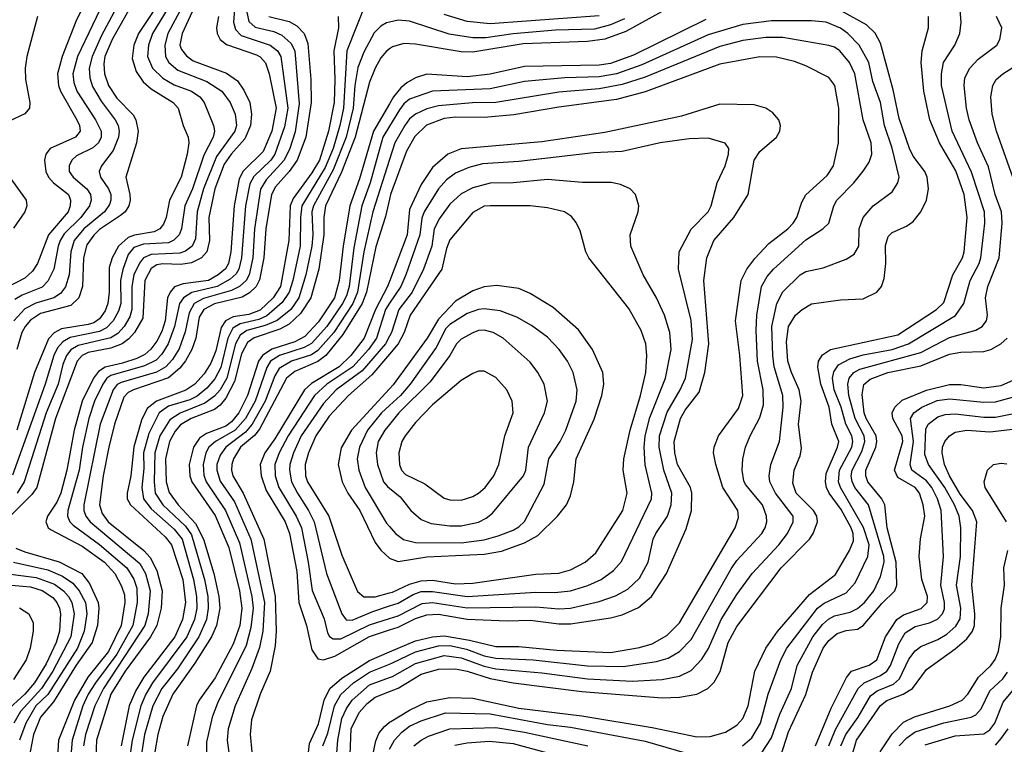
# Model space of a CAD drawing. Header units: inches. Extents: x 1308407 to 1441228, y 959628 to 1036311.
# Tile 274 of 656: x 1358712 to 1362141, y 1003416 to 1005939. Entities that reach past the tile are written whole.
import ezdxf

# ---------------------------------------------------------------- set-up
doc = ezdxf.new("R2010")
doc.units = ezdxf.units.IN
doc.header["$MEASUREMENT"] = 0
doc.layers.add('B3050', color=7, linetype='Continuous')
doc.layers.add('B3060', color=7, linetype='Continuous')

msp = doc.modelspace()

# ---------------------------------------------------------------- linework, layer by layer
at = {"layer": 'B3050', "color": 5}
for points, elevation in [([(1359950, 1006079.3), (1359851.4, 1005830), (1359839.4, 1005630), (1359827.2, 1005570), (1359803.5, 1005490), (1359775.6, 1005424.4), (1359695, 1005290), (1359689.7, 1005250.3), (1359688.3, 1005150), (1359663.6, 1005030), (1359650.6, 1004989.4), (1359626.3, 1004953.7), (1359572.8, 1004907.2), (1359545.3, 1004894.7), (1359479.8, 1004880.2), (1359454.9, 1004865.1), (1359437.2, 1004830), (1359412.5, 1004727.5), (1359392.2, 1004687.8), (1359364, 1004656), (1359330, 1004627.9), (1359304.6, 1004615.4), (1359230, 1004592.5), (1359197.7, 1004570), (1359162.1, 1004497.9), (1359143.4, 1004430), (1359144.1, 1004375.9), (1359137.5, 1004310), (1359143.5, 1004270), (1359170, 1004235.4), (1359250, 1004165.2), (1359277.5, 1004130), (1359317.8, 1003990), (1359327.7, 1003930), (1359328.6, 1003890), (1359320.8, 1003850), (1359293.6, 1003790), (1359174.7, 1003630), (1359150.9, 1003590), (1359134, 1003550), (1359103.6, 1003430), (1359097.8, 1003390)], 3640), ([(1359360.7, 1006070), (1359278.1, 1005890), (1359270.1, 1005850.1), (1359275.1, 1005835.1), (1359292.5, 1005812.5), (1359315.8, 1005795.8), (1359432, 1005752), (1359470, 1005725.4), (1359492.9, 1005692.9), (1359513, 1005650), (1359519.9, 1005610), (1359516.4, 1005570), (1359496, 1005524), (1359448.4, 1005470), (1359424.5, 1005435.5), (1359391.2, 1005350), (1359370.7, 1005250), (1359373.1, 1005170), (1359364, 1005130), (1359345.5, 1005110), (1359310, 1005092), (1359273.3, 1005086.7), (1359210, 1005088.5), (1359190, 1005084.7), (1359170, 1005071.9), (1359147.8, 1005030), (1359140.4, 1004899.6), (1359112.2, 1004850), (1359092.5, 1004827.5), (1359069.3, 1004810), (1359030, 1004794.5), (1358950, 1004780), (1358930, 1004769.9), (1358911.8, 1004750), (1358836.9, 1004550), (1358771.8, 1004310), (1358754.9, 1004285.1), (1358678.5, 1004210)], 3480), ([(1359271.1, 1006050), (1359175.1, 1005890), (1359160.6, 1005850), (1359157.7, 1005810), (1359174.4, 1005770), (1359210, 1005735.2), (1359250, 1005711.7), (1359310.1, 1005690), (1359339.1, 1005670), (1359354.5, 1005650), (1359387.5, 1005570), (1359390.5, 1005550), (1359385.5, 1005530), (1359353.1, 1005466.9), (1359313.4, 1005350), (1359287.2, 1005290), (1359275.5, 1005210), (1359267.3, 1005190), (1359249.1, 1005170.9), (1359230, 1005162.2), (1359143, 1005157), (1359110, 1005145.5), (1359090, 1005121.2), (1359070.9, 1005069.1), (1359063.3, 1005030), (1359064, 1004950), (1359056.3, 1004923.7), (1359037.3, 1004890), (1359013.9, 1004866.1), (1358990, 1004853.4), (1358887.4, 1004832.6), (1358862.5, 1004817.5), (1358843.5, 1004796.5), (1358830.9, 1004770), (1358800.9, 1004670), (1358687, 1004353)], 3440), ([(1359312.9, 1006050), (1359227.7, 1005890), (1359217.3, 1005850), (1359220.1, 1005810), (1359232, 1005790), (1359263.2, 1005763.2), (1359363.9, 1005723.9), (1359416.1, 1005690), (1359445.5, 1005650), (1359462.8, 1005610), (1359467, 1005570), (1359461.5, 1005550), (1359397.8, 1005462.2), (1359352, 1005350), (1359329.6, 1005270), (1359324.6, 1005175.4), (1359312.2, 1005150), (1359290, 1005132.7), (1359270, 1005125.4), (1359170, 1005121.1), (1359143.5, 1005110), (1359128.8, 1005091.2), (1359109.8, 1005050), (1359102.9, 1005010), (1359103.1, 1004930), (1359095.8, 1004904.2), (1359075.5, 1004870), (1359053.5, 1004846.5), (1359029.6, 1004830.4), (1358915.6, 1004804.4), (1358890.5, 1004789.5), (1358874.6, 1004770), (1358862, 1004738), (1358846.1, 1004670), (1358804.8, 1004570), (1358727.7, 1004330), (1358703.3, 1004290)], 3460), ([(1358944.5, 1006010), (1358907.2, 1005932.8), (1358859.5, 1005810), (1358844.1, 1005750), (1358846.9, 1005710), (1358853.6, 1005690), (1358911.3, 1005590), (1358920.4, 1005570), (1358922.2, 1005550), (1358906.7, 1005530), (1358817.7, 1005490), (1358803.1, 1005470), (1358799, 1005450), (1358803.4, 1005410), (1358812, 1005390), (1358830.1, 1005370), (1358881.5, 1005330), (1358889.4, 1005310), (1358888.4, 1005290), (1358880.7, 1005270), (1358812.6, 1005190), (1358774.2, 1005090), (1358757.1, 1005062.9), (1358730, 1005038.8), (1358670, 1005007.3)], 3320), ([(1359074.4, 1006030), (1358996.7, 1005883.3), (1358963.9, 1005810), (1358954, 1005770), (1358956.2, 1005736.2), (1358966, 1005706), (1358995.3, 1005655.3), (1359044.1, 1005590), (1359054.8, 1005570), (1359058.6, 1005550), (1359056.6, 1005530), (1359037.3, 1005482.7), (1358997.3, 1005430), (1358988.5, 1005410), (1358993.6, 1005390), (1359021.1, 1005350), (1359029, 1005330), (1359029.7, 1005310), (1359024.7, 1005295.3), (1359007, 1005270), (1358935.1, 1005210), (1358901.6, 1005170), (1358890.1, 1005130.1), (1358883.8, 1005050), (1358871.3, 1005008.7), (1358854.4, 1004985.6), (1358830.7, 1004970), (1358768.2, 1004951.8), (1358730, 1004931.6), (1358691.2, 1004890)], 3360), ([(1359018.2, 1006030), (1358913.7, 1005810), (1358897.7, 1005750), (1358900.4, 1005720.4), (1358911, 1005690), (1358975.8, 1005590), (1358995.3, 1005550), (1358995.8, 1005530), (1358986.8, 1005510), (1358967.3, 1005492.7), (1358910, 1005464.9), (1358893.4, 1005450), (1358884, 1005430), (1358884.5, 1005410), (1358897.9, 1005390), (1358946.4, 1005350), (1358958.4, 1005330), (1358960.9, 1005310), (1358955.1, 1005290), (1358925, 1005250), (1358867.3, 1005192.7), (1358852.9, 1005170), (1358845.5, 1005150), (1358831, 1005070), (1358810, 1005027.9), (1358790, 1005007), (1358720.6, 1004979.4), (1358695.3, 1004964.7)], 3340), ([(1359205, 1006010), (1359126.2, 1005890), (1359109.4, 1005850), (1359104, 1005804), (1359117.8, 1005757.8), (1359141.9, 1005721.9), (1359170, 1005698.3), (1359246.1, 1005650), (1359264.3, 1005630), (1359281.4, 1005570), (1359298.8, 1005530), (1359301.6, 1005510), (1359295.7, 1005470), (1359273.9, 1005390), (1359233.3, 1005310), (1359221.9, 1005250), (1359213, 1005227), (1359199.6, 1005210), (1359179.9, 1005200.1), (1359111.4, 1005188.6), (1359090, 1005180.3), (1359055.6, 1005150), (1359034.4, 1005110), (1359024.1, 1005075.9), (1359023.8, 1004990), (1359019.1, 1004950), (1359010, 1004925.5), (1358990, 1004897.1), (1358970, 1004883.7), (1358950, 1004877.7), (1358858.2, 1004861.8), (1358831.9, 1004848.1), (1358812.6, 1004827.4), (1358763.3, 1004710), (1358702.1, 1004510)], 3420), ([(1359124, 1006030), (1359033.6, 1005870), (1359008.7, 1005810), (1359004.6, 1005784.6), (1359007.7, 1005750), (1359021.8, 1005710), (1359050, 1005665.4), (1359106.8, 1005606.8), (1359117.1, 1005590), (1359124.2, 1005550), (1359119.1, 1005510), (1359082, 1005390), (1359095.7, 1005330), (1359096.8, 1005310), (1359091.9, 1005290), (1359079.3, 1005270), (1359063.6, 1005256.4), (1358990, 1005207.9), (1358970, 1005188.8), (1358945.7, 1005154.3), (1358934.4, 1005110), (1358931.1, 1005010), (1358917.7, 1004970), (1358890, 1004943.7), (1358784, 1004916), (1358750, 1004891.9), (1358730.9, 1004870), (1358719.4, 1004850), (1358702.5, 1004790)], 3380), ([(1359461.6, 1005990), (1359456.5, 1005930), (1359464.1, 1005904.1), (1359483, 1005883), (1359584.6, 1005850), (1359609.3, 1005830), (1359621.6, 1005810), (1359645.5, 1005630), (1359634.5, 1005565.5), (1359600.6, 1005470), (1359586.4, 1005450), (1359527.4, 1005392.6), (1359513.3, 1005366.7), (1359498.3, 1005290), (1359484.3, 1005110), (1359475.5, 1005070), (1359466.2, 1005053.8), (1359445.3, 1005034.7), (1359400.1, 1005010), (1359311.5, 1004988.5), (1359282.1, 1004970), (1359269.1, 1004950), (1359251.6, 1004870), (1359229.7, 1004810.3), (1359206.5, 1004773.5), (1359187.1, 1004752.9), (1359146.9, 1004733.1), (1359030, 1004700.3), (1359015.8, 1004690), (1359002, 1004670), (1358972.5, 1004610), (1358952.5, 1004550), (1358930.5, 1004450), (1358919.1, 1004370), (1358879.5, 1004230), (1358878.6, 1004210), (1358887, 1004190), (1358898.4, 1004178.4), (1358990, 1004112), (1359085.6, 1004030), (1359110, 1003991.2), (1359119.5, 1003959.5), (1359121.2, 1003910), (1359105.8, 1003830), (1359050.4, 1003730), (1358975.7, 1003630), (1358950, 1003589.9), (1358931.5, 1003550), (1358895.2, 1003430), (1358891.3, 1003390)], 3540), ([(1358774.6, 1005950), (1358736.8, 1005810), (1358731, 1005770), (1358732.1, 1005730), (1358747.9, 1005650), (1358746.5, 1005630), (1358729.7, 1005610.3), (1358675.1, 1005584.9)], 3280), ([(1359404.3, 1005950), (1359397.7, 1005910), (1359400.1, 1005890), (1359410.5, 1005870), (1359432, 1005852), (1359536.6, 1005816.6), (1359549.2, 1005809.2), (1359567.8, 1005787.8), (1359580.6, 1005750), (1359604.7, 1005630), (1359589.6, 1005550.4), (1359560.4, 1005479.6), (1359490, 1005411), (1359476, 1005384), (1359458.8, 1005290), (1359447.6, 1005130), (1359438.9, 1005090), (1359428.8, 1005071.2), (1359403.5, 1005050), (1359369.1, 1005030.9), (1359281.1, 1005018.9), (1359251.6, 1005008.4), (1359235.9, 1004990), (1359226.7, 1004970), (1359218.1, 1004890), (1359206.5, 1004853.5), (1359190, 1004819.9), (1359168.9, 1004791.1), (1359147.6, 1004772.4), (1359120.5, 1004759.5), (1359070, 1004742.2), (1359010, 1004729.2), (1358986.1, 1004713.9), (1358969.5, 1004690.5), (1358929.5, 1004610), (1358902, 1004510), (1358875.8, 1004370), (1358855.1, 1004290), (1358841, 1004259), (1358808.9, 1004210), (1358802.7, 1004190), (1358811.2, 1004170), (1358822.1, 1004162.1), (1358930, 1004105.5), (1359007.5, 1004050), (1359043.2, 1004010), (1359066.6, 1003966.6), (1359076.6, 1003936.6), (1359077.8, 1003910), (1359065.2, 1003830), (1359020.8, 1003739.2), (1358949.5, 1003650), (1358902.4, 1003570), (1358847.3, 1003430), (1358843.1, 1003350)], 3520), ([(1359502.3, 1005970), (1359510, 1005932.5), (1359532.5, 1005912.5), (1359597.1, 1005897.1), (1359625.2, 1005885.2), (1359656.6, 1005856.6), (1359670.8, 1005830), (1359685.7, 1005645.7), (1359671.7, 1005548.3), (1359653.2, 1005490), (1359633.6, 1005450), (1359570, 1005380.6), (1359551.1, 1005348.9), (1359529.8, 1005210), (1359523.8, 1005110), (1359511.5, 1005050), (1359500.3, 1005030), (1359477.4, 1005010), (1359450, 1004995.6), (1359351.8, 1004968.2), (1359320.2, 1004950), (1359301.7, 1004918.3), (1359287.8, 1004852.2), (1359267.3, 1004792.7), (1359244.3, 1004755.7), (1359220.7, 1004730), (1359188.5, 1004711.5), (1359064.9, 1004675.1), (1359052, 1004668), (1359038, 1004650), (1358992, 1004530), (1358935.3, 1004250), (1358935.5, 1004230), (1358942.6, 1004210), (1358957.8, 1004190), (1359130, 1004044.8), (1359150.5, 1004010), (1359166.1, 1003950), (1359159.1, 1003870), (1359147.7, 1003830), (1359003.5, 1003610), (1358973.7, 1003550), (1358941.7, 1003450), (1358934.4, 1003410)], 3560), ([(1359579.4, 1005950), (1359650, 1005932), (1359677.1, 1005917.1), (1359702.2, 1005890), (1359715.9, 1005855.9), (1359726.2, 1005730), (1359726.9, 1005650), (1359708.6, 1005530), (1359678.3, 1005450), (1359650.5, 1005409.5), (1359602.9, 1005357.1), (1359589, 1005330), (1359569.8, 1005210), (1359562, 1005110), (1359547.4, 1005032.6), (1359535.9, 1005010), (1359512.3, 1004987.7), (1359487.2, 1004972.8), (1359390.3, 1004949.7), (1359353.2, 1004930), (1359337.1, 1004902.9), (1359325.5, 1004830), (1359311.6, 1004790), (1359290, 1004750.7), (1359270, 1004725.4), (1359230, 1004692), (1359107.9, 1004650), (1359090, 1004640.9), (1359075.3, 1004624.7), (1359041.7, 1004530), (1359022.5, 1004450), (1359002.9, 1004350), (1358989.8, 1004250), (1358998.9, 1004218.9), (1359020.1, 1004190), (1359144.4, 1004090), (1359166.4, 1004066.4), (1359190, 1004020.7), (1359208.6, 1003950), (1359204.6, 1003890), (1359190, 1003830), (1359167.4, 1003790), (1359078.9, 1003670), (1359029.9, 1003590.1), (1358979.5, 1003430), (1358977.6, 1003370)], 3580), ([(1359820.9, 1005950), (1359822.2, 1005910), (1359805.9, 1005830), (1359809.9, 1005730), (1359807.6, 1005650), (1359787.7, 1005550), (1359755.6, 1005450), (1359730, 1005405.4), (1359664.3, 1005315.7), (1359653.7, 1005290), (1359648.8, 1005170), (1359620.3, 1005010), (1359594.5, 1004970), (1359550, 1004927.2), (1359510, 1004911.8), (1359456, 1004903.9), (1359428.5, 1004890), (1359413.3, 1004866.7), (1359394.7, 1004785.3), (1359377.8, 1004742.2), (1359354.7, 1004705.3), (1359321.9, 1004670), (1359291.2, 1004648.8), (1359189, 1004611), (1359155.5, 1004584.5), (1359135.9, 1004544.1), (1359109.1, 1004450.9), (1359099, 1004350), (1359086.6, 1004290), (1359086.9, 1004270), (1359097.8, 1004250), (1359218.1, 1004138.1), (1359240.3, 1004110), (1359280.2, 1003990), (1359289.2, 1003910), (1359278.8, 1003850), (1359252.5, 1003790), (1359144.4, 1003650), (1359116.5, 1003603.5), (1359092.9, 1003550), (1359065.1, 1003410)], 3620), ([(1360000, 1005929.8), (1359990, 1005927.3), (1359970, 1005916), (1359946.9, 1005893.1), (1359910, 1005824.9), (1359890, 1005771.7), (1359879.6, 1005710), (1359873.8, 1005630), (1359849.2, 1005530), (1359803.6, 1005416.4), (1359734.8, 1005290), (1359730, 1005270), (1359732.8, 1005190), (1359729, 1005150), (1359709, 1005050), (1359683.7, 1004970), (1359655.8, 1004930), (1359608.4, 1004891.6), (1359566.7, 1004873.3), (1359503.2, 1004856.8), (1359479.5, 1004840.5), (1359463.3, 1004810), (1359433.9, 1004690), (1359410, 1004650.2), (1359390, 1004627.9), (1359357, 1004603), (1359271.2, 1004568.8), (1359234.4, 1004545.6), (1359200.4, 1004490), (1359182.3, 1004430), (1359180, 1004330), (1359183.9, 1004290), (1359210.3, 1004250), (1359290, 1004175), (1359310, 1004144.8), (1359355.9, 1003990), (1359366.9, 1003930), (1359369, 1003890), (1359362.2, 1003850), (1359335.6, 1003790), (1359261.4, 1003678.6), (1359207.4, 1003610), (1359176.2, 1003550), (1359146.8, 1003450), (1359136.9, 1003390)], 3660), ([(1360000, 1005836.7), (1359990, 1005829.4), (1359970, 1005806), (1359949.7, 1005770), (1359930, 1005720.7), (1359880.3, 1005530), (1359832.2, 1005407.8), (1359776.8, 1005290), (1359770.9, 1005250), (1359771, 1005190), (1359753.4, 1005070), (1359725.5, 1004970), (1359690, 1004915.4), (1359650, 1004878), (1359618.5, 1004861.5), (1359528.7, 1004831.4), (1359505, 1004815), (1359484.4, 1004775.6), (1359460.6, 1004679.4), (1359430, 1004620.4), (1359410, 1004596.2), (1359390, 1004581.6), (1359309, 1004550), (1359272.4, 1004527.6), (1359253.7, 1004506.3), (1359234.3, 1004470), (1359219.3, 1004410), (1359221.8, 1004330), (1359232.8, 1004292.8), (1359264.5, 1004250), (1359324.3, 1004184.3), (1359352.2, 1004130), (1359388.7, 1004010), (1359405.8, 1003930), (1359408.5, 1003890), (1359397.5, 1003830), (1359379.9, 1003790), (1359322.2, 1003697.8), (1359245.4, 1003590), (1359210, 1003512.7), (1359192.6, 1003450), (1359182.7, 1003390)], 3680), ([(1360000, 1005646), (1359944.5, 1005550), (1359896, 1005384), (1359861.6, 1005290), (1359838.8, 1005150), (1359825, 1005030), (1359808.4, 1004970), (1359752.9, 1004887.1), (1359704.7, 1004835.3), (1359670, 1004816.9), (1359590, 1004791.1), (1359557.9, 1004770), (1359544.2, 1004750), (1359504.9, 1004630), (1359475.5, 1004570), (1359450, 1004539), (1359430, 1004523.6), (1359362.3, 1004497.7), (1359337.9, 1004482.1), (1359316.8, 1004450), (1359302, 1004390), (1359304.6, 1004350), (1359311.6, 1004330), (1359392.6, 1004212.6), (1359440.9, 1004100.9), (1359477.8, 1003950), (1359485.7, 1003890), (1359478.3, 1003830), (1359455.9, 1003764.1), (1359392.9, 1003647.1), (1359337.1, 1003570), (1359327.3, 1003550), (1359296.9, 1003410)], 3720), ([(1360000, 1005568.1), (1359976.5, 1005530), (1359932.7, 1005370), (1359903.4, 1005290), (1359875.6, 1005144.4), (1359859.1, 1005010), (1359850, 1004977.2), (1359836.5, 1004950), (1359781.7, 1004870), (1359728.3, 1004811.7), (1359703, 1004797), (1359616.7, 1004770), (1359585.8, 1004750), (1359572.3, 1004727.7), (1359531.8, 1004610), (1359499, 1004550), (1359462.6, 1004510), (1359393.4, 1004470), (1359371.3, 1004450), (1359360.1, 1004430), (1359350.5, 1004390), (1359352.9, 1004352.9), (1359361.3, 1004330), (1359428.7, 1004230), (1359477.3, 1004117.3), (1359520.1, 1003930), (1359525.1, 1003890), (1359517.3, 1003822.7), (1359500.7, 1003759.3), (1359400.5, 1003559.5), (1359381.9, 1003510), (1359363.1, 1003423.1), (1359362.7, 1003390)], 3740), ([(1358649, 1005430), (1358734.4, 1005310), (1358736.9, 1005290), (1358729.6, 1005270), (1358690, 1005212.5)], 3280), ([(1360000, 1005451.6), (1359941.5, 1005270), (1359910.2, 1005130), (1359888.9, 1004990), (1359871.9, 1004950), (1359805.5, 1004850), (1359750, 1004786.8), (1359727.7, 1004772.3), (1359658.5, 1004750), (1359615.6, 1004724.4), (1359600.9, 1004699.1), (1359566.6, 1004610), (1359521.9, 1004530), (1359497.9, 1004502.1), (1359430.1, 1004450), (1359410, 1004422.5), (1359398.5, 1004390), (1359398.1, 1004370), (1359410, 1004332.3), (1359459.8, 1004259.8), (1359516.8, 1004130), (1359564.5, 1003910), (1359558.8, 1003810), (1359547.1, 1003752.9), (1359520.6, 1003679.4), (1359462.5, 1003550), (1359438.6, 1003470), (1359435.1, 1003430), (1359442.6, 1003370)], 3760), ([(1360000, 1005313.6), (1359986.1, 1005253.9), (1359952.7, 1005147.3), (1359919.7, 1004990), (1359904.4, 1004950), (1359837.5, 1004842.5), (1359778.5, 1004770), (1359750, 1004748.3), (1359670, 1004714.2), (1359641.7, 1004690), (1359547.5, 1004512.5), (1359529.5, 1004490.5), (1359480.6, 1004450), (1359456.8, 1004410), (1359451, 1004390), (1359449.8, 1004370), (1359454.9, 1004350), (1359490.7, 1004290), (1359562.5, 1004130), (1359601.7, 1003930), (1359605.6, 1003810), (1359601.6, 1003758.4), (1359583.9, 1003670), (1359549.7, 1003590), (1359519.4, 1003500.5), (1359514.8, 1003450), (1359520.4, 1003390)], 3780), ([(1360000, 1005027.6), (1359993.4, 1005010), (1359951, 1004930), (1359912, 1004830), (1359864.8, 1004770), (1359825, 1004730), (1359728, 1004672), (1359704.3, 1004650), (1359600.6, 1004479.4), (1359565.5, 1004430), (1359549, 1004390), (1359552.7, 1004350), (1359570, 1004299.3), (1359636.2, 1004190), (1359651.7, 1004150), (1359677.2, 1004017.2), (1359684.2, 1003910), (1359710.4, 1003830), (1359730, 1003745.3), (1359750, 1003713.2), (1359770, 1003709.7), (1359810, 1003722.1), (1359930, 1003791.1), (1360000, 1003813.9)], 3820), ([(1360000, 1004951.5), (1359985.6, 1004930), (1359954.7, 1004830), (1359926.7, 1004790), (1359871.9, 1004730), (1359782.1, 1004670), (1359738.2, 1004630), (1359646.9, 1004490), (1359615.7, 1004430), (1359601.1, 1004390), (1359601.9, 1004350), (1359614.2, 1004310), (1359675.4, 1004210), (1359692.9, 1004170), (1359717.2, 1004050), (1359731.1, 1003951.1), (1359772.2, 1003852.2), (1359784.4, 1003804.4), (1359791, 1003791), (1359803.4, 1003783.4), (1359830, 1003783.4), (1359930, 1003832.1), (1360000, 1003854.2)], 3840), ([(1360000, 1004836.8), (1359985.6, 1004810), (1359904.3, 1004715.7), (1359813.9, 1004650), (1359770, 1004602.9), (1359692.5, 1004490), (1359665.6, 1004430), (1359653.4, 1004390), (1359651.6, 1004370), (1359659, 1004330), (1359679.1, 1004290), (1359718.3, 1004230), (1359737.2, 1004190), (1359780.6, 1004010), (1359833.8, 1003870), (1359849.5, 1003849.5), (1359870, 1003848.1), (1359941.6, 1003878.4), (1360000, 1003897.8)], 3860), ([(1360000, 1004774.3), (1359938.3, 1004701.7), (1359857, 1004630), (1359790, 1004557.9), (1359743, 1004490), (1359717.3, 1004430), (1359706.3, 1004390), (1359707.9, 1004350), (1359714.2, 1004330), (1359789.1, 1004210), (1359834.2, 1004074.2), (1359888.1, 1003948.1), (1359910, 1003929.7), (1359950, 1003929.5), (1360000, 1003943.1)], 3880), ([(1360000, 1004653.6), (1359867.3, 1004510), (1359831.7, 1004448.3), (1359821.3, 1004390), (1359834.5, 1004330), (1359854.8, 1004290), (1359896.5, 1004230), (1359950, 1004118.5), (1359970, 1004091.3), (1360000, 1004064.1)], 3920), ([(1360000, 1004595.4), (1359972.3, 1004570), (1359923.1, 1004510), (1359895.4, 1004450), (1359887.6, 1004410), (1359892.8, 1004370), (1359915.5, 1004310), (1359990, 1004185.6), (1360000, 1004174.1)], 3940), ([(1360000, 1004529.7), (1359984, 1004510), (1359960.9, 1004470), (1359954, 1004430), (1359958.6, 1004390), (1359978.8, 1004330), (1359992.8, 1004312.8), (1360000, 1004307)], 3960), ([(1358699.1, 1004099.1), (1358730, 1004085.8), (1358850, 1004051.2), (1358928.2, 1004010), (1358955.3, 1003975.3), (1358985.6, 1003910), (1358988.1, 1003890), (1358982.7, 1003830), (1358963.9, 1003770), (1358908.9, 1003691.1), (1358830, 1003564.1), (1358784.9, 1003510), (1358759.9, 1003450), (1358748.5, 1003390)], 3480), ([(1358690.2, 1004050.2), (1358810, 1004023.3), (1358861.4, 1004001.4), (1358896.9, 1003976.8), (1358919.3, 1003950), (1358940.7, 1003910), (1358945.8, 1003870), (1358936.8, 1003810), (1358913.7, 1003750), (1358810.2, 1003589.8), (1358768.7, 1003550), (1358732.9, 1003490), (1358711.7, 1003430)], 3460), ([(1358662.7, 1004010), (1358770, 1003996.5), (1358833.1, 1003973.1), (1358864.7, 1003950), (1358881.7, 1003930), (1358893.2, 1003910), (1358901.5, 1003870), (1358890.7, 1003790), (1358827.3, 1003670), (1358787.9, 1003610), (1358714.6, 1003530), (1358691.5, 1003490)], 3440), ([(1358670, 1003971.6), (1358750, 1003963.8), (1358790, 1003951.1), (1358827.2, 1003927.2), (1358841.9, 1003910), (1358851, 1003890), (1358854, 1003870), (1358850.7, 1003810), (1358839.5, 1003770), (1358804.2, 1003695.8), (1358764.2, 1003630), (1358729.6, 1003590), (1358664.1, 1003530)], 3420), ([(1358711.5, 1003891.5), (1358743.5, 1003870), (1358758.8, 1003838.8), (1358758.8, 1003810), (1358748.9, 1003750), (1358734.2, 1003710), (1358690, 1003641.1)], 3380), ([(1359710, 1003315.8), (1359721.1, 1003418.9), (1359752.7, 1003487.3), (1359772.6, 1003570), (1359792.5, 1003610), (1359834.4, 1003645.6), (1359930, 1003707.8), (1360000, 1003737.6)], 3780), ([(1359768.3, 1003410), (1359785.7, 1003454.3), (1359808.9, 1003550), (1359830.7, 1003589.3), (1359875, 1003630), (1359930, 1003667.1), (1360000, 1003695)], 3760), ([(1359810.9, 1003310), (1359820, 1003430), (1359834.4, 1003505.6), (1359850, 1003540.3), (1359870.1, 1003569.9), (1359930, 1003622.7), (1360000, 1003647.9)], 3740), ([(1359861.7, 1003350), (1359866, 1003470), (1359893.7, 1003526.3), (1359921.9, 1003558.1), (1359950, 1003579.6), (1360000, 1003599.1)], 3720), ([(1359942.1, 1003377.9), (1359952.5, 1003427.5), (1359964.4, 1003455.6), (1359982, 1003478), (1360000, 1003492.4)], 3680)]:
    msp.add_lwpolyline(points, dxfattribs=dict(at, elevation=elevation))
at = {"layer": 'B3060', "color": 5}
for points, elevation in [([(1361050, 1006023.6), (1360822.9, 1005897.1), (1360749.7, 1005870.3), (1360690, 1005862.6), (1360465.7, 1005854.3), (1360290, 1005825.5), (1360250, 1005826.4), (1360090, 1005853), (1360050, 1005855.4), (1360010, 1005844), (1360000, 1005836.7)], 3680), ([(1360000, 1003599.1), (1360030, 1003610.8), (1360110, 1003659.5), (1360170, 1003677.6), (1360230, 1003678.9), (1360270, 1003670.7), (1360350, 1003644.8), (1360430.4, 1003629.6), (1360670, 1003600), (1360950, 1003578.1), (1361010, 1003579.7), (1361069.9, 1003590.1), (1361108.2, 1003610), (1361130, 1003631.6), (1361151, 1003669), (1361178.9, 1003770), (1361210, 1003826.2), (1361363.5, 1004030), (1361462.4, 1004130), (1361475.5, 1004150), (1361490.3, 1004190), (1361488.5, 1004210), (1361476.7, 1004230), (1361416, 1004290), (1361405, 1004325), (1361409.6, 1004370), (1361430, 1004420.2), (1361434.5, 1004445.5), (1361424.8, 1004530), (1361433.1, 1004610), (1361426.6, 1004650), (1361399.4, 1004710), (1361387.4, 1004750), (1361382.5, 1004817.5), (1361390, 1004870.2), (1361413.7, 1004910), (1361436.5, 1004930), (1361470, 1004949.5), (1361570, 1004963.3), (1361650, 1004966.2), (1361697.1, 1004990), (1361713.3, 1005010), (1361722.9, 1005037.1), (1361728.5, 1005090), (1361727.6, 1005152.4), (1361736.2, 1005183.8), (1361750, 1005197.7), (1361800, 1005220), (1361823.7, 1005236.3), (1361850.3, 1005269.7), (1361870.4, 1005310), (1361876.9, 1005350), (1361872.7, 1005390), (1361864.7, 1005410), (1361823.5, 1005463.5), (1361810.8, 1005490), (1361775.1, 1005595.1), (1361754, 1005694), (1361710, 1005857.1), (1361691.8, 1005891.8), (1361660.6, 1005920.6), (1361570.6, 1005970.6)], 3720), ([(1360000, 1003492.4), (1360004.3, 1003495.7), (1360070, 1003535.1), (1360130, 1003563.8), (1360210, 1003578.8), (1360290, 1003576.3), (1360450, 1003542.2), (1360670, 1003515.2), (1360914.3, 1003474.3), (1361070, 1003442.1), (1361116.7, 1003443.3), (1361170, 1003458.2), (1361210, 1003482.5), (1361230, 1003505.3), (1361249.3, 1003550), (1361272.1, 1003670), (1361310.3, 1003750), (1361351.1, 1003808.9), (1361462.3, 1003937.7), (1361552.8, 1004007.2), (1361601.8, 1004090), (1361615.3, 1004124.7), (1361614.7, 1004150), (1361607.6, 1004170), (1361573.1, 1004233.1), (1361530.7, 1004290), (1361521.3, 1004310), (1361517.7, 1004330), (1361521.1, 1004358.9), (1361560.4, 1004450), (1361564.9, 1004470), (1361540.5, 1004530), (1361531, 1004590), (1361501.9, 1004670), (1361491.4, 1004728.6), (1361494.3, 1004750), (1361507.7, 1004772.3), (1361535.3, 1004790), (1361770, 1004841.9), (1361905.4, 1004930), (1361930, 1004954), (1361961.6, 1005050), (1361995.5, 1005110), (1362001.7, 1005130), (1362011.6, 1005250), (1362001.6, 1005330), (1361971.8, 1005411.8), (1361915.4, 1005510), (1361881.9, 1005590), (1361861, 1005690), (1361851.3, 1005790), (1361855.2, 1005830), (1361877.5, 1005910), (1361876.5, 1005950)], 3680), ([(1360818.4, 1005941.6), (1360770, 1005920.6), (1360713.9, 1005906.1), (1360578.5, 1005901.5), (1360430, 1005889.8), (1360335.4, 1005875.4), (1360290, 1005875.2), (1360207.8, 1005887.8), (1360070, 1005933.5), (1360030, 1005937.4), (1360000, 1005929.8)], 3660), ([(1361101.2, 1005938.8), (1360850, 1005815.4), (1360770, 1005786.4), (1360730, 1005780.6), (1360470, 1005775.1), (1360350, 1005748.4), (1360270, 1005739.6), (1360130, 1005748.4), (1360090, 1005736.2), (1360060.8, 1005719.2), (1360039.1, 1005700.9), (1360013.8, 1005670), (1360000, 1005646)], 3720), ([(1360730, 1005952.4), (1360350, 1005924.6), (1360270, 1005932.6), (1360190, 1005956.7)], 3640), ([(1361229.7, 1003410.3), (1361262.1, 1003437.9), (1361291.7, 1003490), (1361318.3, 1003590), (1361363.3, 1003710), (1361384, 1003750), (1361490, 1003890.1), (1361513.1, 1003906.9), (1361590, 1003943.1), (1361621.8, 1003978.2), (1361665.9, 1004070), (1361670.8, 1004110), (1361650.8, 1004170.8), (1361570, 1004310), (1361563.4, 1004330), (1361566.5, 1004370), (1361609.5, 1004450), (1361613.4, 1004470), (1361610.2, 1004490), (1361589.3, 1004530), (1361573.1, 1004590), (1361548.4, 1004650), (1361543.2, 1004690), (1361547.3, 1004712.7), (1361563.3, 1004736.7), (1361602.6, 1004757.4), (1361650, 1004772.3), (1361750, 1004790.3), (1361807.3, 1004810), (1361971.1, 1004908.9), (1361999.7, 1004950), (1362022.5, 1005030), (1362053.3, 1005090), (1362059, 1005110), (1362073.6, 1005230), (1362072, 1005270), (1362027.2, 1005407.2), (1361959.9, 1005550), (1361922.8, 1005710), (1361921.8, 1005750), (1361929.5, 1005790), (1361969.2, 1005850), (1361986.5, 1005890), (1361991, 1005930), (1361987.6, 1005970)], 3660), ([(1361295.4, 1003384.5), (1361330, 1003438.4), (1361358.8, 1003521.2), (1361399.8, 1003610), (1361419.9, 1003690), (1361474.2, 1003790), (1361507.6, 1003832.4), (1361528.4, 1003851.6), (1361550, 1003863), (1361604.1, 1003875.9), (1361630, 1003888.2), (1361654.3, 1003910), (1361686.1, 1003950), (1361710, 1003999.6), (1361722.2, 1004050), (1361721.6, 1004070), (1361667.6, 1004250), (1361620.6, 1004310), (1361610.6, 1004330.6), (1361607.6, 1004350), (1361610.7, 1004370), (1361645.2, 1004434.8), (1361655.6, 1004470), (1361652.7, 1004490), (1361621.9, 1004550), (1361600, 1004630), (1361595.5, 1004670), (1361601, 1004690), (1361616.5, 1004710), (1361637.9, 1004722.1), (1361850, 1004779.5), (1361950, 1004832.1), (1362042.1, 1004857.9), (1362063.5, 1004870), (1362078.8, 1004890), (1362082.6, 1004910), (1362076, 1004970), (1362083.4, 1005010), (1362123.3, 1005110), (1362134, 1005230), (1362131.2, 1005270), (1362109.6, 1005330), (1362085.8, 1005425.8), (1362047.7, 1005510), (1362018.8, 1005590), (1362009.6, 1005630), (1362000.8, 1005710), (1362003.9, 1005736.1), (1362020.9, 1005770), (1362050, 1005800.9), (1362114.9, 1005850), (1362125.9, 1005870), (1362132, 1005910), (1362114.3, 1005950)], 3640), ([(1360000, 1003647.9), (1360010, 1003651.5), (1360090, 1003696.6), (1360190, 1003724.8), (1360250, 1003717.3), (1360330, 1003687.7), (1360370, 1003678.4), (1360530, 1003664.6), (1360690, 1003643.6), (1360844.9, 1003635.1), (1360950, 1003641.1), (1361010, 1003652.5), (1361050, 1003673.1), (1361088, 1003712), (1361110.7, 1003749.3), (1361155.5, 1003850), (1361210, 1003937.5), (1361263.2, 1004010), (1361355.6, 1004110), (1361386.4, 1004150), (1361405.7, 1004190), (1361405.6, 1004210), (1361343.7, 1004290), (1361324.3, 1004330), (1361322.5, 1004350), (1361328.4, 1004390), (1361358.2, 1004470), (1361370.8, 1004590), (1361369.9, 1004630.1), (1361339.4, 1004730), (1361334.3, 1004770), (1361331.7, 1004870), (1361349.2, 1004950.8), (1361370, 1004990.9), (1361430, 1005050.1), (1361450, 1005062), (1361510, 1005074.7), (1361590, 1005104.7), (1361618.3, 1005121.7), (1361634.7, 1005150), (1361636, 1005210), (1361649.9, 1005250), (1361684.2, 1005290), (1361750, 1005339.2), (1361769.9, 1005370), (1361774.6, 1005390), (1361750.9, 1005490.9), (1361723.3, 1005570), (1361710.2, 1005650), (1361683.6, 1005723.6), (1361669.6, 1005790), (1361635.6, 1005850), (1361596.5, 1005890), (1361570, 1005909.3), (1361520.4, 1005930), (1361470, 1005935), (1361330, 1005934.2), (1361230, 1005921.6), (1361110, 1005886.3), (1360878.3, 1005781.7), (1360790, 1005750), (1360730, 1005739.1), (1360610, 1005735.6), (1360470, 1005723), (1360350, 1005697.5), (1360150, 1005689.9), (1360070, 1005661.5), (1360050, 1005645.4), (1360035.1, 1005624.9), (1360000, 1005568.1)], 3740), ([(1360000, 1003695), (1360010, 1003698.9), (1360090, 1003737.3), (1360170, 1003758.2), (1360210, 1003760), (1360267.6, 1003747.6), (1360330, 1003724.2), (1360370, 1003715.6), (1360500.5, 1003710), (1360690, 1003688.9), (1360813.6, 1003686.4), (1360930, 1003704.3), (1360970, 1003716.2), (1361010, 1003738.9), (1361050, 1003781), (1361190, 1004027.1), (1361210, 1004055.2), (1361296.2, 1004150), (1361308.4, 1004170), (1361314, 1004190), (1361313.2, 1004210), (1361298.7, 1004250), (1361239.8, 1004319.8), (1361233.4, 1004333.4), (1361227.6, 1004370), (1361229.9, 1004410), (1361239.6, 1004450), (1361255.6, 1004490), (1361290, 1004553.4), (1361302.5, 1004597.5), (1361301.3, 1004650), (1361281.2, 1004750), (1361276.7, 1004856.7), (1361279.6, 1004910), (1361295.8, 1005010), (1361315, 1005045), (1361337.4, 1005070), (1361450, 1005171.6), (1361509.4, 1005210.6), (1361529.8, 1005230), (1361547, 1005290), (1361558.1, 1005310), (1361617.4, 1005370), (1361650, 1005411.3), (1361670, 1005442.3), (1361679.2, 1005470), (1361677.2, 1005510), (1361649, 1005590), (1361619.9, 1005750), (1361601.9, 1005790), (1361568.4, 1005830), (1361550, 1005842.4), (1361530, 1005848.9), (1361370, 1005876.2), (1361310, 1005876.6), (1361230, 1005865.7), (1361150, 1005845.2), (1360890, 1005738.2), (1360810, 1005713), (1360730, 1005698.3), (1360590, 1005686.7), (1360370, 1005650.4), (1360289.2, 1005649.2), (1360170, 1005639), (1360130, 1005627.8), (1360090, 1005610.2), (1360070, 1005592.9), (1360053, 1005570), (1360018.8, 1005510), (1360000, 1005451.6)], 3760), ([(1360000, 1003737.6), (1360090, 1003776), (1360150.1, 1003789.9), (1360190, 1003793.8), (1360278.4, 1003778.4), (1360370, 1003755.9), (1360450, 1003756.9), (1360583, 1003743), (1360770, 1003735.4), (1360870, 1003752.4), (1360914.1, 1003765.9), (1360965.3, 1003794.7), (1361010, 1003838.8), (1361203.5, 1004170), (1361215.1, 1004204.9), (1361212.6, 1004230), (1361161, 1004310), (1361136, 1004390), (1361128.6, 1004430), (1361130.9, 1004450), (1361146.2, 1004490), (1361215.3, 1004584.7), (1361230.3, 1004629.7), (1361219.9, 1004770), (1361204.9, 1004890), (1361224.8, 1005030), (1361244.5, 1005070), (1361272.4, 1005107.6), (1361320.6, 1005159.4), (1361386.7, 1005210), (1361405.4, 1005230), (1361418.1, 1005250), (1361436.2, 1005303.8), (1361450, 1005329.3), (1361524, 1005396), (1361545.9, 1005430), (1361563.2, 1005510), (1361565, 1005630), (1361550.3, 1005710), (1361530, 1005737.3), (1361450, 1005777.7), (1361410, 1005792.8), (1361348.1, 1005808.1), (1361290, 1005808.7), (1361150, 1005784.2), (1360890, 1005687.7), (1360790, 1005660.7), (1360590, 1005634.3), (1360433.2, 1005606.8), (1360330, 1005597.9), (1360230, 1005599.7), (1360190, 1005594), (1360128.7, 1005571.3), (1360088, 1005532), (1360058.9, 1005481.1), (1360003.8, 1005330), (1360000, 1005313.6)], 3780), ([(1362177.7, 1005370), (1362113.4, 1005550), (1362098.4, 1005610), (1362094.2, 1005670), (1362100.9, 1005710), (1362112.3, 1005730), (1362135.3, 1005750), (1362218.1, 1005801.9)], 3620), ([(1360000, 1003813.9), (1360030, 1003823.6), (1360090, 1003854.2), (1360130, 1003867.1), (1360170, 1003868.7), (1360270, 1003852), (1360410, 1003845.8), (1360490, 1003847.6), (1360590, 1003834.9), (1360630, 1003834.9), (1360770, 1003856.4), (1360810, 1003866.9), (1360867.5, 1003892.5), (1360912.7, 1003930), (1360964.2, 1004010), (1361033.6, 1004166.4), (1361051.8, 1004230), (1361053, 1004290), (1361047.8, 1004310), (1361003.1, 1004390), (1360993.8, 1004430), (1360991.2, 1004470), (1361013.2, 1004550), (1361030, 1004579.1), (1361078.6, 1004641.4), (1361098.4, 1004710), (1361111.5, 1004810), (1361094, 1005030), (1361105.1, 1005110), (1361129.9, 1005170), (1361199.2, 1005250), (1361249.4, 1005330), (1361269.5, 1005450), (1361290, 1005479.3), (1361347.3, 1005530), (1361358.9, 1005550), (1361361.4, 1005570), (1361355.2, 1005590), (1361334.6, 1005614.6), (1361310, 1005630.3), (1361270, 1005641.6), (1361150, 1005643.9), (1361017, 1005603), (1360750, 1005545.5), (1360530, 1005513), (1360250, 1005489), (1360203.3, 1005470), (1360150, 1005424.5), (1360110, 1005365), (1360070, 1005277.5), (1360061.2, 1005190), (1360000, 1005027.6)], 3820), ([(1360000, 1003854.2), (1360030, 1003863.6), (1360113.9, 1003906.1), (1360150, 1003909.1), (1360270, 1003890.4), (1360510, 1003894.1), (1360590, 1003887.1), (1360630, 1003889.8), (1360730, 1003912.7), (1360787.4, 1003932.6), (1360830, 1003956.4), (1360870, 1003994.6), (1360901.2, 1004050), (1360918.7, 1004130), (1360927, 1004150), (1360967.6, 1004210), (1360981.2, 1004250), (1360982.9, 1004290), (1360955.8, 1004370), (1360939.5, 1004450), (1360940, 1004490), (1360967.3, 1004572.7), (1361012.3, 1004650), (1361030.3, 1004690), (1361055.4, 1004824.6), (1361050.9, 1004890.9), (1361006, 1005070), (1361009.2, 1005130), (1361050.8, 1005209.2), (1361109.8, 1005270), (1361119.9, 1005290), (1361140.9, 1005370), (1361169, 1005430), (1361180.8, 1005470), (1361182, 1005490), (1361168.7, 1005508.7), (1361110, 1005526.5), (1361043.2, 1005523.2), (1360942, 1005510), (1360810, 1005479.2), (1360710, 1005474.9), (1360450, 1005445.3), (1360323.3, 1005436.7), (1360276.2, 1005423.8), (1360230, 1005404.5), (1360198.7, 1005381.3), (1360170, 1005349.4), (1360120.2, 1005270), (1360112.1, 1005247.9), (1360105.6, 1005190), (1360057.2, 1005050), (1360039.3, 1005010), (1360000, 1004951.5)], 3840), ([(1360000, 1003897.8), (1360030, 1003907.7), (1360082.6, 1003937.4), (1360110, 1003947.6), (1360150, 1003948.3), (1360270, 1003930.3), (1360510, 1003945.4), (1360575.9, 1003944.1), (1360630, 1003950.4), (1360691, 1003969), (1360736.8, 1003990), (1360779.5, 1004020.5), (1360807.6, 1004052.4), (1360912.2, 1004270), (1360913.6, 1004290), (1360890.7, 1004389.3), (1360887.3, 1004450), (1360890.2, 1004490), (1360906.9, 1004553.1), (1360960.5, 1004690), (1360980.3, 1004790), (1360976.2, 1004850), (1360957.9, 1004910), (1360930, 1004969.8), (1360883.2, 1005050), (1360840.5, 1005150), (1360838.3, 1005190), (1360865.7, 1005270), (1360868.2, 1005290), (1360856.2, 1005330), (1360838, 1005350), (1360804.5, 1005364.5), (1360771.7, 1005371.7), (1360672.3, 1005372.3), (1360550, 1005381.6), (1360430, 1005371), (1360350, 1005369.2), (1360290, 1005353.6), (1360250, 1005331.7), (1360210, 1005295.9), (1360173.6, 1005246.4), (1360155.9, 1005210), (1360147.3, 1005150), (1360118.4, 1005070), (1360078.9, 1004990), (1360032.7, 1004930), (1360007.1, 1004850), (1360000, 1004836.8)], 3860), ([(1360000, 1003943.1), (1360010, 1003945.9), (1360070, 1003973.8), (1360110, 1003985.4), (1360150, 1003987.7), (1360230, 1003974.4), (1360290, 1003976.3), (1360510, 1004008.3), (1360590, 1004012.2), (1360630, 1004023.4), (1360681.7, 1004050), (1360718.1, 1004081.9), (1360812.4, 1004230), (1360827.3, 1004290), (1360813.8, 1004370), (1360816.1, 1004410), (1360838.3, 1004510), (1360874.3, 1004630), (1360892.9, 1004710), (1360896.3, 1004770), (1360892.6, 1004810), (1360876.3, 1004856.3), (1360833, 1004933), (1360694.4, 1005110), (1360683.6, 1005130), (1360663.5, 1005203.5), (1360650, 1005233), (1360633.5, 1005253.5), (1360609.2, 1005269.2), (1360550, 1005284.1), (1360490, 1005290.4), (1360350, 1005290.8), (1360330, 1005289.9), (1360290, 1005267.2), (1360210, 1005172.7), (1360197.9, 1005142.1), (1360182.5, 1005070), (1360072.2, 1004910), (1360050.9, 1004850), (1360030.2, 1004810), (1360000, 1004774.3)], 3880), ([(1360000, 1004064.1), (1360002.2, 1004062.2), (1360030, 1004052.7), (1360130, 1004068.9), (1360330, 1004077.7), (1360390, 1004088.2), (1360470, 1004117.1), (1360516.7, 1004143.3), (1360584.6, 1004210), (1360615.8, 1004250), (1360630, 1004281.1), (1360641.9, 1004330), (1360649.5, 1004410), (1360712.6, 1004547.4), (1360739.3, 1004630), (1360746.8, 1004670), (1360742.3, 1004710), (1360707.3, 1004790), (1360658.5, 1004858.5), (1360570, 1004937.1), (1360490, 1004985), (1360450, 1005003.1), (1360373.5, 1005013.5), (1360330, 1005008.4), (1360290, 1004994.3), (1360230, 1004958.1), (1360170, 1004895.9), (1360131.4, 1004830), (1360012.7, 1004667.3), (1360000, 1004653.6)], 3920), ([(1360000, 1004174.1), (1360020.9, 1004150), (1360048.7, 1004128.7), (1360090, 1004118.4), (1360250, 1004117.4), (1360330, 1004128), (1360378.8, 1004141.2), (1360430, 1004161.8), (1360450, 1004172.9), (1360470, 1004191.8), (1360538.9, 1004321.1), (1360554.3, 1004410), (1360593.7, 1004470), (1360613.5, 1004510), (1360650.3, 1004610), (1360653.8, 1004650), (1360639.6, 1004710), (1360620.2, 1004750), (1360591.3, 1004790), (1360550, 1004833.3), (1360494.3, 1004874.3), (1360443.4, 1004903.4), (1360384.8, 1004924.8), (1360330, 1004931.5), (1360310, 1004929.3), (1360270, 1004915.7), (1360210, 1004877.8), (1360196.2, 1004863.8), (1360163, 1004797), (1360071.6, 1004670), (1360037.7, 1004630), (1360000, 1004595.4)], 3940), ([(1360000, 1004307), (1360037.3, 1004277.3), (1360074.1, 1004230), (1360110, 1004197.9), (1360144.8, 1004184.8), (1360210, 1004176.1), (1360250, 1004176.2), (1360310, 1004188.9), (1360337.1, 1004202.9), (1360359.1, 1004220.9), (1360466.1, 1004350), (1360475, 1004370), (1360484.5, 1004450), (1360539.4, 1004570), (1360549.9, 1004610), (1360538.4, 1004670), (1360516.7, 1004710), (1360490, 1004745.7), (1360395.4, 1004830), (1360360.4, 1004850), (1360330, 1004857.8), (1360310, 1004856.2), (1360290, 1004848.2), (1360250, 1004825.8), (1360232.7, 1004810), (1360210.6, 1004769.4), (1360142, 1004678), (1360032.6, 1004570), (1360000, 1004529.7)], 3960), ([(1361353.2, 1003346.8), (1361390, 1003458.7), (1361450.3, 1003589.7), (1361472.5, 1003667.5), (1361510, 1003750.1), (1361530, 1003777), (1361558.9, 1003801.1), (1361590, 1003812.3), (1361630, 1003816.3), (1361650, 1003829.7), (1361714.2, 1003905.8), (1361760.3, 1003950), (1361766.2, 1003970), (1361764.7, 1004050), (1361733.2, 1004170), (1361724.4, 1004250), (1361714.8, 1004270), (1361666.2, 1004330), (1361658.4, 1004350), (1361658.6, 1004370), (1361693.2, 1004450), (1361697.6, 1004470), (1361694.7, 1004490), (1361659.4, 1004550), (1361653, 1004570), (1361645.9, 1004634.1), (1361652.1, 1004667.9), (1361673.3, 1004686.7), (1361735.2, 1004710), (1361850, 1004733.6), (1361950, 1004774.2), (1361990, 1004781.6), (1362070, 1004783.8), (1362093.5, 1004790), (1362129.2, 1004810), (1362151, 1004830)], 3620), ([(1361483.6, 1003410), (1361537.9, 1003542.2), (1361591.8, 1003648.2), (1361608.4, 1003670), (1361670, 1003691.3), (1361696.9, 1003710), (1361726.9, 1003790), (1361766.8, 1003850), (1361790, 1003866.2), (1361851.8, 1003888.2), (1361872.8, 1003910), (1361873.2, 1003930), (1361853.4, 1003990), (1361844.6, 1004070), (1361848.6, 1004131.4), (1361864.6, 1004210), (1361858, 1004250), (1361845.5, 1004290), (1361830.3, 1004310), (1361770, 1004344.2), (1361759.1, 1004370), (1361787.5, 1004470), (1361785.2, 1004490), (1361753.2, 1004550), (1361750.6, 1004570), (1361759.2, 1004590), (1361785.7, 1004614.3), (1361870, 1004649.1), (1361950, 1004668.8), (1361990, 1004669), (1362070, 1004657), (1362130, 1004665.5), (1362250, 1004718)], 3580), ([(1361529.5, 1003410), (1361552.7, 1003467.3), (1361632.5, 1003610), (1361652.6, 1003630), (1361710, 1003655.5), (1361731.9, 1003670), (1361744.7, 1003690), (1361773.9, 1003766.1), (1361796.2, 1003803.8), (1361830, 1003825.4), (1361880.9, 1003839.1), (1361908.6, 1003851.4), (1361926.2, 1003870), (1361932.5, 1003887.5), (1361933, 1003910), (1361920.2, 1003970), (1361929.1, 1004069.1), (1361921.4, 1004230), (1361908.6, 1004270), (1361888.5, 1004310), (1361870, 1004333.3), (1361819.1, 1004370), (1361813.1, 1004390), (1361824.3, 1004470), (1361813.9, 1004550), (1361825.6, 1004570), (1361853.5, 1004590), (1361907.2, 1004612.8), (1361950, 1004618.8), (1362070, 1004607.2), (1362110, 1004608.7), (1362270, 1004651.9)], 3560), ([(1361572.2, 1003410), (1361589.1, 1003450), (1361631.6, 1003510), (1361675.4, 1003584.6), (1361698.3, 1003601.7), (1361754.8, 1003625.2), (1361776.2, 1003643.8), (1361807.9, 1003712.1), (1361830, 1003741.8), (1361850, 1003756.9), (1361910, 1003781.2), (1361940.9, 1003799.1), (1361972.5, 1003827.5), (1361986.8, 1003853.2), (1361989.2, 1003890), (1361974.4, 1003970), (1361988.2, 1004070), (1361989.6, 1004170), (1361984.1, 1004210), (1361967.5, 1004250), (1361934, 1004310), (1361876.5, 1004390), (1361864.5, 1004424.5), (1361867.5, 1004512.5), (1361876.2, 1004530), (1361910, 1004556.4), (1361935.5, 1004564.5), (1361970, 1004566.9), (1362070, 1004554.9), (1362110, 1004554.8), (1362250, 1004582.7)], 3540), ([(1361608.6, 1003370), (1361626, 1003430), (1361710, 1003551.1), (1361732, 1003568), (1361789.2, 1003590.8), (1361820.8, 1003610), (1361870, 1003675.7), (1361970, 1003747.8), (1362010, 1003782.9), (1362030.2, 1003809.8), (1362037.5, 1003830), (1362038.9, 1003870), (1362027.5, 1003970), (1362044.8, 1004190), (1362030.5, 1004230), (1361986.8, 1004286.8), (1361949.9, 1004350.1), (1361932.8, 1004390), (1361924.7, 1004430), (1361925.5, 1004450), (1361933.7, 1004470), (1361949.9, 1004490.1), (1361970, 1004502.2), (1362010, 1004509.4), (1362090, 1004503.7), (1362230, 1004520.2)], 3520), ([(1362148.2, 1004190), (1362074.5, 1004310), (1362071.1, 1004330), (1362082.7, 1004370), (1362103.1, 1004390), (1362130, 1004395), (1362150, 1004392.7)], 3480), ([(1361708.4, 1003390), (1361750, 1003451.8), (1361790, 1003492.5), (1361828.6, 1003511.4), (1361950.8, 1003549.2), (1361994.6, 1003570), (1362014.5, 1003590), (1362050.6, 1003649.4), (1362093.7, 1003690), (1362108.7, 1003711.3), (1362120.4, 1003739.6), (1362128.4, 1003790), (1362129.7, 1003890), (1362141.2, 1003970), (1362138.9, 1004030), (1362153.7, 1004090)], 3480), ([(1361775.2, 1003410), (1361801.8, 1003438.2), (1361830, 1003458.7), (1361930, 1003491.1), (1362025.7, 1003510), (1362041.9, 1003518.1), (1362060.4, 1003539.6), (1362090, 1003602.3), (1362135.7, 1003644.3), (1362152.6, 1003667.4)], 3460), ([(1361865.7, 1003414.3), (1361970, 1003445.5), (1362070, 1003452.6), (1362090, 1003466.6), (1362107.8, 1003490), (1362137.1, 1003562.9), (1362182.8, 1003617.2)], 3440), ([(1360000, 1003399.2), (1360017.2, 1003430), (1360042.3, 1003457.7), (1360070, 1003478.8), (1360110, 1003498), (1360194.7, 1003525.3), (1360350, 1003522.3), (1360550, 1003484.9), (1360630, 1003475.8), (1360890, 1003426.6), (1361070, 1003375)], 3660), ([(1360085, 1003410), (1360110, 1003430.5), (1360136.1, 1003443.9), (1360210.5, 1003469.5), (1360370, 1003474.9), (1360470, 1003458.4), (1360690.3, 1003410.3)], 3640), ([(1362110, 1003412.5), (1362130, 1003436.4), (1362154.4, 1003470)], 3420), ([(1360227.7, 1003412.3), (1360270, 1003421.3), (1360347, 1003427), (1360430, 1003418.6), (1360550, 1003385.7)], 3620)]:
    msp.add_lwpolyline(points, dxfattribs=dict(at, elevation=elevation))
at = {"layer": 'B3060', "color": 5, "elevation": 3980}
msp.add_lwpolyline([(1360330, 1004714.4), (1360310, 1004714.4), (1360290, 1004707.2), (1360250, 1004682), (1360150, 1004597.8), (1360090, 1004536.4), (1360054, 1004490), (1360043.1, 1004470), (1360032, 1004430), (1360034.6, 1004390), (1360041.2, 1004370), (1360055.1, 1004355.1), (1360123.1, 1004323.1), (1360190, 1004272.3), (1360210, 1004266.7), (1360250, 1004265.9), (1360290, 1004278.4), (1360310, 1004290.1), (1360332.6, 1004310), (1360362.8, 1004350), (1360380.8, 1004390), (1360401.3, 1004490), (1360430.5, 1004570), (1360427.6, 1004610), (1360408, 1004650), (1360370, 1004692.8)], close=True, dxfattribs=at)

doc.saveas('drawing.dxf')
